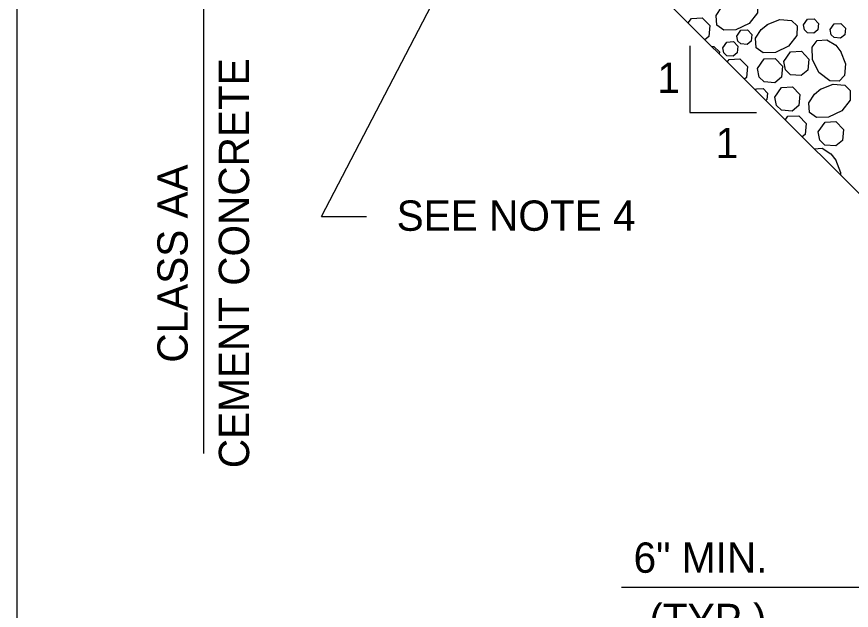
# Model space of a CAD drawing. Extents: x 636530 to 644067, y 294168 to 299122.
# Drawn here: x 640728.8 to 640811.3, y 296050.5 to 296109.2 of the extents above; entities that cross this region are included whole.
import ezdxf

# ---------------------------------------------------------------- set-up
doc = ezdxf.new("R2010")
doc.units = 0
doc.layers.add('1', color=7, linetype='Continuous')

msp = doc.modelspace()

# ---------------------------------------------------------------- linework, layer by layer
at = {"layer": '1'}
for p, q in [((640728.783, 296529.476), (640728.783, 295965.476)), ((640758.923, 296089.444), (640777.031, 296124.303)), ((640747.293, 296066), (640747.293, 296117.876)), ((640815.963, 296087.831), (640785.483, 296118.311)), ((640795.345, 296106.345), (640795.345, 296099.76)), ((640795.345, 296099.76), (640801.93, 296099.76)), ((640758.923, 296089.444), (640763.363, 296089.444)), ((640788.594, 296052.779), (641121.233, 296052.779))]:
    msp.add_line(p, q, dxfattribs=at)
for points in [[(640799.089, 296110.687), (640800.346, 296111.186), (640801.502, 296111.086), (640802.051, 296110.564), (640802.033, 296109.626), (640801.2, 296108.561), (640799.912, 296107.917), (640798.698, 296107.896), (640798.015, 296108.381), (640797.95, 296109.348), (640798.505, 296110.213), (640799.139, 296110.719)], [(640795.189, 296108.606), (640795.507, 296109.059), (640796.581, 296109.12), (640797.327, 296108.346), (640797.219, 296107.262), (640796.844, 296106.951)], [(640802.99, 296108.441), (640804.248, 296108.939), (640805.403, 296108.839), (640805.953, 296108.317), (640805.935, 296107.38), (640805.102, 296106.314), (640803.814, 296105.671), (640802.6, 296105.649), (640801.917, 296106.135), (640801.852, 296107.102), (640802.406, 296107.966), (640803.041, 296108.473)], [(640806.582, 296108.421), (640806.986, 296108.995), (640807.63, 296109.032), (640808.077, 296108.567), (640808.013, 296107.917), (640807.615, 296107.586), (640806.979, 296107.632), (640806.68, 296107.922), (640806.583, 296108.421)], [(640809.23, 296107.948), (640809.634, 296108.522), (640810.278, 296108.559), (640810.726, 296108.094), (640810.661, 296107.444), (640810.263, 296107.113), (640809.627, 296107.159), (640809.328, 296107.449), (640809.231, 296107.948)], [(640799.994, 296107.318), (640800.397, 296107.892), (640801.041, 296107.928), (640801.489, 296107.464), (640801.424, 296106.814), (640801.026, 296106.483), (640800.39, 296106.529), (640800.091, 296106.819), (640799.994, 296107.318)], [(640810.246, 296105.815), (640810.745, 296104.557), (640810.645, 296103.402), (640810.123, 296102.853), (640809.186, 296102.87), (640808.12, 296103.704), (640807.477, 296104.992), (640807.455, 296106.205), (640807.941, 296106.889), (640808.908, 296106.953), (640809.772, 296106.399), (640810.279, 296105.764)], [(640797.498, 296106.296), (640797.718, 296106.277), (640798.267, 296105.755), (640798.263, 296105.532)], [(640798.607, 296106.151), (640799.01, 296106.725), (640799.654, 296106.762), (640800.102, 296106.298), (640800.037, 296105.647), (640799.639, 296105.316), (640799.003, 296105.362), (640798.704, 296105.652), (640798.607, 296106.151)], [(640804.638, 296104.79), (640805.31, 296105.747), (640806.383, 296105.808), (640807.13, 296105.034), (640807.022, 296103.95), (640806.358, 296103.399), (640805.299, 296103.476), (640804.8, 296103.959), (640804.638, 296104.79)], [(640799.05, 296104.744), (640799.234, 296105.006), (640800.308, 296105.067), (640801.054, 296104.294), (640800.946, 296103.209), (640800.749, 296103.046)], [(640802.03, 296104.089), (640802.703, 296105.045), (640803.776, 296105.107), (640804.522, 296104.333), (640804.414, 296103.249), (640803.751, 296102.697), (640802.691, 296102.774), (640802.193, 296103.258), (640802.031, 296104.089)], [(640801.839, 296101.955), (640801.942, 296102.101), (640802.586, 296102.138), (640803.034, 296101.673), (640802.969, 296101.023), (640802.861, 296100.934)], [(640803.742, 296101.279), (640804.414, 296102.236), (640805.487, 296102.297), (640806.233, 296101.523), (640806.125, 296100.439), (640805.462, 296099.888), (640804.403, 296099.964), (640803.904, 296100.448), (640803.742, 296101.279)], [(640808.253, 296102.044), (640809.511, 296102.542), (640810.666, 296102.443), (640811.215, 296101.921), (640811.198, 296100.983), (640810.364, 296099.918), (640809.076, 296099.274), (640807.862, 296099.253), (640807.179, 296099.738), (640807.114, 296100.705), (640807.669, 296101.57), (640808.304, 296102.076)], [(640804.789, 296099.006), (640805.046, 296099.373), (640806.12, 296099.434), (640806.866, 296098.66), (640806.758, 296097.576), (640806.463, 296097.331)], [(640808.05, 296097.831), (640808.722, 296098.787), (640809.795, 296098.848), (640810.541, 296098.075), (640810.433, 296096.991), (640809.77, 296096.439), (640808.711, 296096.516), (640808.212, 296096.999), (640808.05, 296097.83)], [(640807.627, 296096.167), (640808.42, 296096.22), (640809.285, 296095.666), (640809.791, 296095.031)], [(640809.759, 296095.082), (640810.257, 296093.824), (640810.235, 296093.56)]]:
    msp.add_lwpolyline(points, dxfattribs=at)

# ---------------------------------------------------------------- texts
for s, p in [('CEMENT CONCRETE', (640751.769, 296064.552)), ('CLASS AA', (640745.697, 296074.993))]:
    msp.add_text(s, height=3, rotation=90, dxfattribs=at).set_placement(p)
for s, p in [('1', (640792.132, 296101.692)), ('1', (640797.901, 296095.231)), ('SEE NOTE 4', (640766.355, 296088.044)), ('6" MIN.', (640789.783, 296054.204)), ('(TYP.)', (640791.343, 296048.132))]:
    msp.add_text(s, height=3, dxfattribs=at).set_placement(p)

doc.saveas('drawing.dxf')
